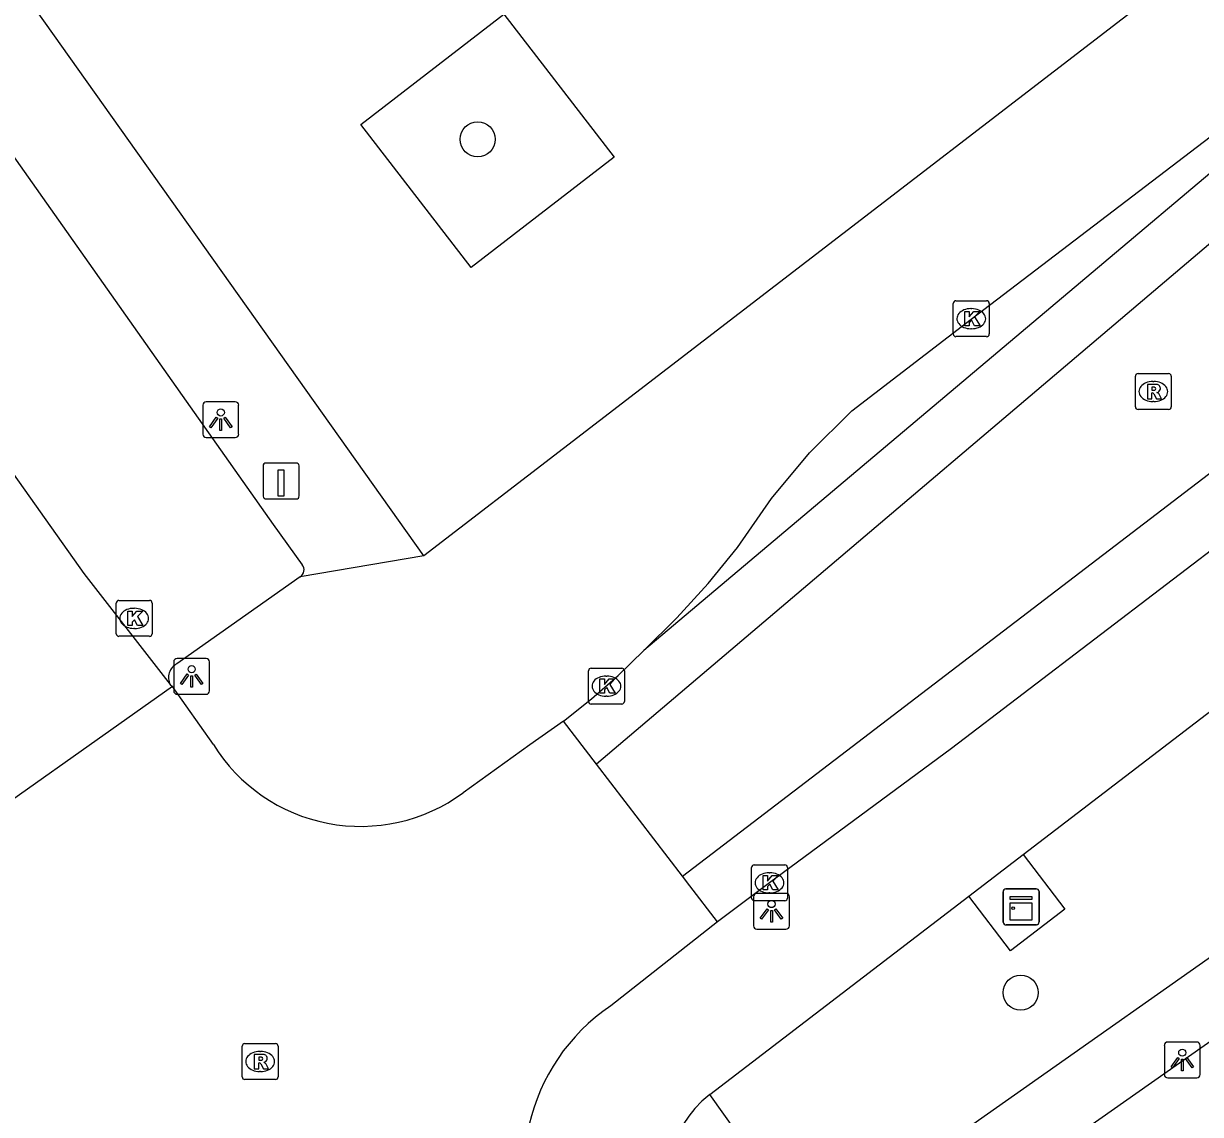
# Model space of a CAD drawing. Extents: x 159353 to 160616, y 385893 to 387321.
# Drawn here: x 160267.33 to 160300.1, y 386772.51 to 386802.89 of the extents above; entities that cross this region are included whole.
import ezdxf

# ---------------------------------------------------------------- set-up
doc = ezdxf.new("R2010")
doc.units = 0
for name, color, linetype in [('IMGEO_Boom', 7, 'Continuous'), ('IMGEO_Groenvoorziening', 7, 'Continuous'), ('IMGEO_Kast', 7, 'Continuous'), ('IMGEO_Kolk', 7, 'Continuous'), ('IMGEO_Laadpaal', 7, 'Continuous'), ('IMGEO_Lichtpunt', 7, 'Continuous'), ('IMGEO_Rijbaan_lokaal_gesloten', 7, 'Continuous'), ('IMGEO_Rioolput', 7, 'Continuous'), ('IMGEO_Voetpad_open', 7, 'Continuous')]:
    doc.layers.add(name, color=color, linetype=linetype)

msp = doc.modelspace()

# ---------------------------------------------------------------- linework, layer by layer
at = {"layer": 'IMGEO_Boom'}
for centre in [(160279.976, 386799.667), (160295.091, 386775.901)]:
    msp.add_circle(centre, 0.489, dxfattribs=at)
at = {"layer": 'IMGEO_Groenvoorziening'}
msp.add_lwpolyline([(160306.859, 386781.454), (160289.275, 386769.072), (160286.433, 386773.064)], dxfattribs=at)
at = {"layer": 'IMGEO_Kast'}
for p, q in [((160294.603, 386777.864), (160294.603, 386778.705)), ((160294.603, 386778.705), (160294.603, 386777.864)), ((160294.678, 386778.789), (160295.519, 386778.789)), ((160295.519, 386778.789), (160294.678, 386778.789)), ((160295.603, 386778.714), (160295.603, 386777.873)), ((160295.603, 386777.873), (160295.603, 386778.714)), ((160295.528, 386777.789), (160294.687, 386777.789)), ((160294.687, 386777.789), (160295.528, 386777.789))]:
    msp.add_line(p, q, dxfattribs=at)
for points in [[(160294.798, 386778.579), (160295.398, 386778.579), (160295.398, 386778.494), (160294.798, 386778.494), (160294.798, 386778.579)], [(160294.798, 386778.404), (160295.398, 386778.404), (160295.398, 386777.915), (160294.798, 386777.915), (160294.798, 386778.404)]]:
    msp.add_lwpolyline(points, dxfattribs=at)
msp.add_circle((160294.882, 386778.253), 0.0377, dxfattribs=at)
for centre, start, end in [((160294.681, 386778.711), 92.4484, 184.2845), ((160294.681, 386778.711), 92.4484, 184.2845), ((160295.525, 386778.711), 2.4484, 94.2845), ((160295.525, 386778.711), 2.4484, 94.2845), ((160294.681, 386777.867), 182.4484, 274.2845), ((160294.681, 386777.867), 182.4484, 274.2845), ((160295.525, 386777.867), 272.4484, 4.2845), ((160295.525, 386777.867), 272.4484, 4.2845)]:
    msp.add_arc(centre, 0.0779, start, end, dxfattribs=at)
at = {"layer": 'IMGEO_Kolk'}
for p, q in [((160293.215, 386794.244), (160293.215, 386795.096)), ((160293.29, 386795.17), (160294.142, 386795.17)), ((160294.216, 386795.096), (160294.216, 386794.244)), ((160293.703, 386794.95), (160293.728, 386794.95)), ((160293.726, 386794.39), (160293.701, 386794.39)), ((160294.142, 386794.17), (160293.29, 386794.17)), ((160269.988, 386786.824), (160270.84, 386786.824)), ((160269.913, 386785.898), (160269.913, 386786.75)), ((160270.401, 386786.604), (160270.426, 386786.604)), ((160270.914, 386786.75), (160270.914, 386785.898)), ((160270.424, 386786.044), (160270.399, 386786.044)), ((160270.84, 386785.824), (160269.988, 386785.824)), ((160283.058, 386784.011), (160283.058, 386784.863)), ((160283.133, 386784.937), (160283.985, 386784.937)), ((160284.059, 386784.863), (160284.059, 386784.011)), ((160283.546, 386784.717), (160283.571, 386784.717)), ((160283.985, 386783.937), (160283.133, 386783.937)), ((160283.569, 386784.157), (160283.544, 386784.157)), ((160287.598, 386778.534), (160287.598, 386779.386)), ((160287.673, 386779.46), (160288.525, 386779.46)), ((160288.599, 386779.386), (160288.599, 386778.534)), ((160288.086, 386779.24), (160288.111, 386779.24)), ((160288.109, 386778.68), (160288.084, 386778.68)), ((160288.525, 386778.46), (160287.673, 386778.46))]:
    msp.add_line(p, q, dxfattribs=at)
for points in [[(160293.215, 386794.244), (160293.215, 386795.096)], [(160293.29, 386795.17), (160294.142, 386795.17)], [(160294.216, 386795.096), (160294.216, 386794.244)], [(160293.536, 386794.87), (160293.659, 386794.87), (160293.659, 386794.719), (160293.789, 386794.87), (160293.953, 386794.87), (160293.807, 386794.719), (160293.96, 386794.47), (160293.808, 386794.47), (160293.723, 386794.634), (160293.659, 386794.567), (160293.659, 386794.47), (160293.536, 386794.47), (160293.536, 386794.87)], [(160294.142, 386794.17), (160293.29, 386794.17)], [(160269.988, 386786.824), (160270.84, 386786.824)], [(160269.913, 386785.898), (160269.913, 386786.75)], [(160270.234, 386786.524), (160270.357, 386786.524), (160270.357, 386786.373), (160270.487, 386786.524), (160270.651, 386786.524), (160270.505, 386786.373), (160270.658, 386786.124), (160270.506, 386786.124), (160270.421, 386786.288), (160270.357, 386786.221), (160270.357, 386786.124), (160270.234, 386786.124), (160270.234, 386786.524)], [(160270.914, 386786.75), (160270.914, 386785.898)], [(160270.84, 386785.824), (160269.988, 386785.824)], [(160283.058, 386784.011), (160283.058, 386784.863)], [(160283.133, 386784.937), (160283.985, 386784.937)], [(160284.059, 386784.863), (160284.059, 386784.011)], [(160283.379, 386784.637), (160283.502, 386784.637), (160283.502, 386784.486), (160283.632, 386784.637), (160283.796, 386784.637), (160283.65, 386784.486), (160283.803, 386784.237), (160283.651, 386784.237), (160283.566, 386784.401), (160283.502, 386784.334), (160283.502, 386784.237), (160283.379, 386784.237), (160283.379, 386784.637)], [(160283.985, 386783.937), (160283.133, 386783.937)], [(160287.598, 386778.534), (160287.598, 386779.386)], [(160287.673, 386779.46), (160288.525, 386779.46)], [(160288.599, 386779.386), (160288.599, 386778.534)], [(160287.919, 386779.16), (160288.042, 386779.16), (160288.042, 386779.009), (160288.172, 386779.16), (160288.336, 386779.16), (160288.19, 386779.009), (160288.343, 386778.76), (160288.191, 386778.76), (160288.106, 386778.924), (160288.042, 386778.857), (160288.042, 386778.76), (160287.919, 386778.76), (160287.919, 386779.16)], [(160288.525, 386778.46), (160287.673, 386778.46)]]:
    msp.add_lwpolyline(points, dxfattribs=at)
for centre, start, end in [((160293.292, 386795.094), 91.552, 178.448), ((160293.292, 386795.094), 91.552, 178.448), ((160294.14, 386795.094), 1.552, 88.448), ((160294.14, 386795.094), 1.552, 88.448), ((160293.292, 386794.246), 181.552, 268.448), ((160293.292, 386794.246), 181.552, 268.448), ((160294.14, 386794.246), 271.552, 358.448), ((160294.14, 386794.246), 271.552, 358.448), ((160269.99, 386786.748), 91.552, 178.448), ((160269.99, 386786.748), 91.552, 178.448), ((160270.838, 386786.748), 1.552, 88.448), ((160270.838, 386786.748), 1.552, 88.448), ((160269.99, 386785.9), 181.552, 268.448), ((160269.99, 386785.9), 181.552, 268.448), ((160270.838, 386785.9), 271.552, 358.448), ((160270.838, 386785.9), 271.552, 358.448), ((160283.135, 386784.861), 91.552, 178.448), ((160283.135, 386784.861), 91.552, 178.448), ((160283.983, 386784.861), 1.552, 88.448), ((160283.983, 386784.861), 1.552, 88.448), ((160283.135, 386784.013), 181.552, 268.448), ((160283.135, 386784.013), 181.552, 268.448), ((160283.983, 386784.013), 271.552, 358.448), ((160283.983, 386784.013), 271.552, 358.448), ((160287.675, 386779.384), 91.552, 178.448), ((160287.675, 386779.384), 91.552, 178.448), ((160288.523, 386779.384), 1.552, 88.448), ((160288.523, 386779.384), 1.552, 88.448), ((160287.675, 386778.536), 181.552, 268.448), ((160287.675, 386778.536), 181.552, 268.448), ((160288.523, 386778.536), 271.552, 358.448), ((160288.523, 386778.536), 271.552, 358.448)]:
    msp.add_arc(centre, 0.0765, start, end, dxfattribs=at)
for centre, major_axis, ratio, start_param, end_param in [((160293.702, 386794.67), (-0.387, 0.002), 0.722429, 4.712389, 7.853982), ((160293.727, 386794.67), (-0.39, 0.002), 0.717154, 1.570796, 4.712389), ((160270.4, 386786.324), (-0.387, 0.002), 0.722429, 4.712389, 7.853982), ((160270.425, 386786.324), (-0.39, 0.002), 0.717154, 1.570796, 4.712389), ((160283.545, 386784.437), (-0.387, 0.002), 0.722429, 4.712389, 7.853982), ((160283.57, 386784.437), (-0.39, 0.002), 0.717154, 1.570796, 4.712389), ((160288.085, 386778.96), (-0.387, 0.002), 0.722429, 4.712389, 7.853982), ((160288.11, 386778.96), (-0.39, 0.002), 0.717154, 1.570796, 4.712389)]:
    msp.add_ellipse(centre, major_axis=major_axis, ratio=ratio, start_param=start_param, end_param=end_param, dxfattribs=at)
at = {"layer": 'IMGEO_Laadpaal'}
for p, q in [((160274.003, 386790.566), (160274.003, 386789.725)), ((160274.003, 386790.566), (160274.003, 386789.725)), ((160274.919, 386790.65), (160274.078, 386790.65)), ((160274.919, 386790.65), (160274.078, 386790.65)), ((160275.003, 386789.734), (160275.003, 386790.575)), ((160275.003, 386789.734), (160275.003, 386790.575)), ((160274.087, 386789.65), (160274.928, 386789.65)), ((160274.087, 386789.65), (160274.928, 386789.65))]:
    msp.add_line(p, q, dxfattribs=at)
msp.add_lwpolyline([(160274.418, 386790.463), (160274.578, 386790.463), (160274.578, 386789.73), (160274.418, 386789.73), (160274.418, 386790.463)], dxfattribs=at)
for centre, start, end in [((160274.081, 386790.572), 92.4484, 184.2845), ((160274.081, 386790.572), 92.4484, 184.2845), ((160274.925, 386790.572), 2.4484, 94.2845), ((160274.925, 386790.572), 2.4484, 94.2845), ((160274.081, 386789.728), 182.4484, 274.2845), ((160274.081, 386789.728), 182.4484, 274.2845), ((160274.925, 386789.728), 272.4484, 4.2845), ((160274.925, 386789.728), 272.4484, 4.2845)]:
    msp.add_arc(centre, 0.0779, start, end, dxfattribs=at)
at = {"layer": 'IMGEO_Lichtpunt'}
for p, q in [((160272.325, 386792.261), (160272.325, 386791.454)), ((160272.325, 386792.261), (160272.325, 386791.454)), ((160273.227, 386792.356), (160272.419, 386792.356)), ((160273.227, 386792.356), (160272.419, 386792.356)), ((160273.321, 386791.454), (160273.321, 386792.261)), ((160273.321, 386791.454), (160273.321, 386792.261)), ((160272.419, 386791.36), (160273.227, 386791.36)), ((160272.419, 386791.36), (160273.227, 386791.36)), ((160272.415, 386785.206), (160271.607, 386785.206)), ((160272.415, 386785.206), (160271.607, 386785.206)), ((160271.513, 386785.111), (160271.513, 386784.304)), ((160271.513, 386785.111), (160271.513, 386784.304)), ((160272.509, 386784.304), (160272.509, 386785.111)), ((160272.509, 386784.304), (160272.509, 386785.111)), ((160271.607, 386784.21), (160272.415, 386784.21)), ((160271.607, 386784.21), (160272.415, 386784.21)), ((160288.557, 386778.665), (160287.749, 386778.665)), ((160288.557, 386778.665), (160287.749, 386778.665)), ((160287.655, 386778.57), (160287.655, 386777.763)), ((160287.655, 386778.57), (160287.655, 386777.763)), ((160288.651, 386777.763), (160288.651, 386778.57)), ((160288.651, 386777.763), (160288.651, 386778.57)), ((160287.749, 386777.669), (160288.557, 386777.669)), ((160287.749, 386777.669), (160288.557, 386777.669)), ((160299.09, 386774.43), (160299.09, 386773.623)), ((160299.09, 386774.43), (160299.09, 386773.623)), ((160299.992, 386774.525), (160299.184, 386774.525)), ((160299.992, 386774.525), (160299.184, 386774.525)), ((160300.086, 386773.623), (160300.086, 386774.43)), ((160300.086, 386773.623), (160300.086, 386774.43)), ((160299.184, 386773.529), (160299.992, 386773.529)), ((160299.184, 386773.529), (160299.992, 386773.529))]:
    msp.add_line(p, q, dxfattribs=at)
for points in [[(160272.699, 386791.925), (160272.738, 386791.897), (160272.55, 386791.635), (160272.512, 386791.662), (160272.699, 386791.925)], [(160272.801, 386791.877), (160272.848, 386791.877), (160272.848, 386791.555), (160272.801, 386791.555), (160272.801, 386791.877)], [(160272.911, 386791.897), (160272.949, 386791.924), (160273.136, 386791.662), (160273.097, 386791.634), (160272.911, 386791.897)], [(160271.887, 386784.775), (160271.926, 386784.747), (160271.738, 386784.485), (160271.7, 386784.512), (160271.887, 386784.775)], [(160271.989, 386784.727), (160272.036, 386784.727), (160272.036, 386784.405), (160271.989, 386784.405), (160271.989, 386784.727)], [(160272.099, 386784.747), (160272.137, 386784.774), (160272.324, 386784.512), (160272.285, 386784.484), (160272.099, 386784.747)], [(160288.029, 386778.234), (160288.068, 386778.206), (160287.88, 386777.944), (160287.842, 386777.971), (160288.029, 386778.234)], [(160288.131, 386778.186), (160288.178, 386778.186), (160288.178, 386777.864), (160288.131, 386777.864), (160288.131, 386778.186)], [(160288.241, 386778.206), (160288.279, 386778.233), (160288.466, 386777.971), (160288.427, 386777.943), (160288.241, 386778.206)], [(160299.464, 386774.094), (160299.503, 386774.066), (160299.315, 386773.804), (160299.277, 386773.831), (160299.464, 386774.094)], [(160299.566, 386774.046), (160299.613, 386774.046), (160299.613, 386773.724), (160299.566, 386773.724), (160299.566, 386774.046)], [(160299.676, 386774.066), (160299.714, 386774.093), (160299.901, 386773.831), (160299.862, 386773.803), (160299.676, 386774.066)]]:
    msp.add_lwpolyline(points, dxfattribs=at)
for centre in [(160272.824, 386792.059), (160272.012, 386784.909), (160288.154, 386778.368), (160299.589, 386774.228)]:
    msp.add_circle(centre, 0.0994, dxfattribs=at)
for centre, start, end in [((160272.419, 386792.261), 90, 180), ((160272.419, 386792.261), 90, 180), ((160273.227, 386792.261), 0, 90), ((160273.227, 386792.261), 0, 90), ((160272.419, 386791.454), 180, 270), ((160272.419, 386791.454), 180, 270), ((160273.227, 386791.454), 270, 0), ((160273.227, 386791.454), 270, 360), ((160271.607, 386785.111), 90, 180), ((160271.607, 386785.111), 90, 180), ((160272.415, 386785.111), 0, 90), ((160272.415, 386785.111), 0, 90), ((160271.607, 386784.304), 180, 270), ((160271.607, 386784.304), 180, 270), ((160272.415, 386784.304), 270, 0), ((160272.415, 386784.304), 270, 360), ((160287.749, 386778.57), 90, 180), ((160287.749, 386778.57), 90, 180), ((160288.557, 386778.57), 0, 90), ((160288.557, 386778.57), 0, 90), ((160287.749, 386777.763), 180, 270), ((160287.749, 386777.763), 180, 270), ((160288.557, 386777.763), 270, 0), ((160288.557, 386777.763), 270, 360), ((160299.184, 386774.43), 90, 180), ((160299.184, 386774.43), 90, 180), ((160299.992, 386774.43), 0, 90), ((160299.992, 386774.43), 0, 90), ((160299.184, 386773.623), 180, 270), ((160299.184, 386773.623), 180, 270), ((160299.992, 386773.623), 270, 0), ((160299.992, 386773.623), 270, 360)]:
    msp.add_arc(centre, 0.0946, start, end, dxfattribs=at)
at = {"layer": 'IMGEO_Rijbaan_lokaal_gesloten'}
for points in [[(160223.368, 386852.537), (160236.204, 386834.329), (160236.028, 386834.178), (160269.007, 386787.577), (160271.417, 386784.481)], [(160325.433, 386817.508), (160302.838, 386798.863), (160283.287, 386782.26)], [(160284.598, 386785.431), (160285.52, 386786.339), (160286.39, 386787.296), (160287.205, 386788.301), (160288.152, 386789.662), (160289.216, 386790.933), (160290.389, 386792.105), (160293.71, 386794.658), (160305.22, 386803.435), (160310.19, 386807.242), (160310.969, 386807.838), (160313.339, 386809.668)], [(160313.339, 386809.668), (160284.598, 386785.431)], [(160285.675, 386779.144), (160316.417, 386802.652), (160316.604, 386802.409), (160317.458, 386801.295)], [(160317.458, 386801.295), (160303.137, 386790.314), (160293.161, 386782.696), (160288.099, 386778.96), (160286.648, 386777.874)], [(160282.365, 386783.463), (160283.144, 386784.079), (160283.889, 386784.736), (160284.598, 386785.431)], [(160271.48, 386784.425), (160264.889, 386779.764)], [(160271.417, 386784.481), (160271.48, 386784.425)], [(160272.617, 386782.815), (160271.48, 386784.425)], [(160282.365, 386783.463), (160281.429, 386782.803), (160280.497, 386782.137), (160279.568, 386781.467)], [(160283.287, 386782.26), (160282.365, 386783.463)], [(160285.675, 386779.144), (160283.287, 386782.26)], [(160286.648, 386777.874), (160285.883, 386778.873), (160285.675, 386779.144)], [(160286.648, 386777.874), (160283.681, 386775.536)]]:
    msp.add_lwpolyline(points, dxfattribs=at)
for centre, radius, start, end in [((160276.715, 386785.35), 4.819, 211.7454, 306.3044), ((160286.753, 386770.99), 5.486, 124.0494, 209.9269)]:
    msp.add_arc(centre, radius, start, end, dxfattribs=at)
at = {"layer": 'IMGEO_Rioolput'}
for p, q in [((160298.283, 386792.215), (160298.283, 386793.067)), ((160298.358, 386793.141), (160299.21, 386793.141)), ((160299.284, 386793.067), (160299.284, 386792.215)), ((160298.771, 386792.921), (160298.796, 386792.921)), ((160299.21, 386792.141), (160298.358, 386792.141)), ((160298.794, 386792.361), (160298.769, 386792.361)), ((160273.419, 386773.556), (160273.419, 386774.408)), ((160273.494, 386774.482), (160274.346, 386774.482)), ((160274.42, 386774.408), (160274.42, 386773.556)), ((160273.907, 386774.262), (160273.932, 386774.262)), ((160274.346, 386773.482), (160273.494, 386773.482)), ((160273.93, 386773.702), (160273.905, 386773.702))]:
    msp.add_line(p, q, dxfattribs=at)
for points in [[(160298.283, 386792.215), (160298.283, 386793.067)], [(160298.358, 386793.141), (160299.21, 386793.141)], [(160299.284, 386793.067), (160299.284, 386792.215)], [(160298.872, 386792.839), (160298.62, 386792.841), (160298.62, 386792.441)], [(160298.798, 386792.76), (160298.744, 386792.76), (160298.744, 386792.679)], [(160298.62, 386792.441), (160298.744, 386792.441), (160298.744, 386792.603), (160298.755, 386792.603)], [(160298.744, 386792.679), (160298.796, 386792.679)], [(160298.802, 386792.574), (160298.873, 386792.441), (160299.013, 386792.441), (160298.948, 386792.567)], [(160299.21, 386792.141), (160298.358, 386792.141)], [(160273.419, 386773.556), (160273.419, 386774.408)], [(160273.494, 386774.482), (160274.346, 386774.482)], [(160274.42, 386774.408), (160274.42, 386773.556)], [(160274.008, 386774.18), (160273.756, 386774.182), (160273.756, 386773.782)], [(160273.934, 386774.101), (160273.88, 386774.101), (160273.88, 386774.02)], [(160273.756, 386773.782), (160273.88, 386773.782), (160273.88, 386773.944), (160273.891, 386773.944)], [(160273.88, 386774.02), (160273.932, 386774.02)], [(160273.938, 386773.915), (160274.009, 386773.782), (160274.149, 386773.782), (160274.084, 386773.908)], [(160274.346, 386773.482), (160273.494, 386773.482)]]:
    msp.add_lwpolyline(points, dxfattribs=at)
for centre, radius, start, end in [((160298.36, 386793.065), 0.0765, 91.552, 178.448), ((160298.36, 386793.065), 0.0765, 91.552, 178.448), ((160299.208, 386793.065), 0.0765, 1.552, 88.448), ((160299.208, 386793.065), 0.0765, 1.552, 88.448), ((160298.804, 386792.664), 0.0964, 77.0061, 93.1865), ((160298.818, 386792.721), 0.0378, 276.6634, 79.6772), ((160298.871, 386792.729), 0.109, 350.3612, 89.416), ((160298.869, 386792.729), 0.112, 277.5842, 350.9817), ((160298.754, 386792.55), 0.0533, 26.0293, 88.6989), ((160298.78, 386792.868), 0.19, 274.7715, 282.9687), ((160298.853, 386792.514), 0.108, 29.5134, 73.7905), ((160298.36, 386792.217), 0.0765, 181.552, 268.448), ((160298.36, 386792.217), 0.0765, 181.552, 268.448), ((160299.208, 386792.217), 0.0765, 271.552, 358.448), ((160299.208, 386792.217), 0.0765, 271.552, 358.448), ((160273.496, 386774.406), 0.0765, 91.552, 178.448), ((160273.496, 386774.406), 0.0765, 91.552, 178.448), ((160274.344, 386774.406), 0.0765, 1.552, 88.448), ((160274.344, 386774.406), 0.0765, 1.552, 88.448), ((160273.94, 386774.005), 0.0964, 77.0061, 93.1865), ((160273.954, 386774.062), 0.0378, 276.6634, 79.6772), ((160274.007, 386774.07), 0.109, 350.3612, 89.416), ((160274.005, 386774.07), 0.112, 277.5842, 350.9817), ((160273.89, 386773.891), 0.0533, 26.0293, 88.6989), ((160273.916, 386774.209), 0.19, 274.7715, 282.9687), ((160273.989, 386773.855), 0.108, 29.5134, 73.7905), ((160273.496, 386773.558), 0.0765, 181.552, 268.448), ((160273.496, 386773.558), 0.0765, 181.552, 268.448), ((160274.344, 386773.558), 0.0765, 271.552, 358.448), ((160274.344, 386773.558), 0.0765, 271.552, 358.448)]:
    msp.add_arc(centre, radius, start, end, dxfattribs=at)
for centre, major_axis, ratio, start_param, end_param in [((160298.77, 386792.641), (-0.387, 0.002), 0.722429, 4.712389, 7.853982), ((160298.795, 386792.641), (-0.39, 0.002), 0.717154, 1.570796, 4.712389), ((160273.906, 386773.982), (-0.387, 0.002), 0.722429, 4.712389, 7.853982), ((160273.931, 386773.982), (-0.39, 0.002), 0.717154, 1.570796, 4.712389)]:
    msp.add_ellipse(centre, major_axis=major_axis, ratio=ratio, start_param=start_param, end_param=end_param, dxfattribs=at)
at = {"layer": 'IMGEO_Voetpad_open'}
for points in [[(160322.24, 386825.67), (160324.252, 386823.266), (160278.472, 386788.069)], [(160278.472, 386788.069), (160258.767, 386815.82)], [(160279.794, 386796.098), (160276.721, 386800.078), (160280.702, 386803.152), (160283.775, 386799.172), (160279.794, 386796.098)], [(160265.138, 386801.885), (160274.283, 386788.94), (160275.092, 386787.814)], [(160278.472, 386788.069), (160275.031, 386787.485)], [(160275.031, 386787.485), (160271.603, 386785.058)], [(160295.158, 386779.745), (160303.551, 386786.172), (160306.859, 386781.454)], [(160306.859, 386781.454), (160307.962, 386779.881), (160289.5, 386766.898)], [(160293.643, 386778.585), (160295.158, 386779.745)], [(160295.158, 386779.745), (160296.32, 386778.227), (160294.805, 386777.067), (160293.643, 386778.585)], [(160286.433, 386773.064), (160293.643, 386778.585)]]:
    msp.add_lwpolyline(points, dxfattribs=at)
for centre, radius, start, end in [((160274.923, 386787.675), 0.219, 299.5823, 39.4098), ((160271.787, 386784.68), 0.42, 115.9663, 208.2995), ((160288.18, 386770.786), 2.871, 127.4751, 215.0698)]:
    msp.add_arc(centre, radius, start, end, dxfattribs=at)

doc.saveas('drawing.dxf')
